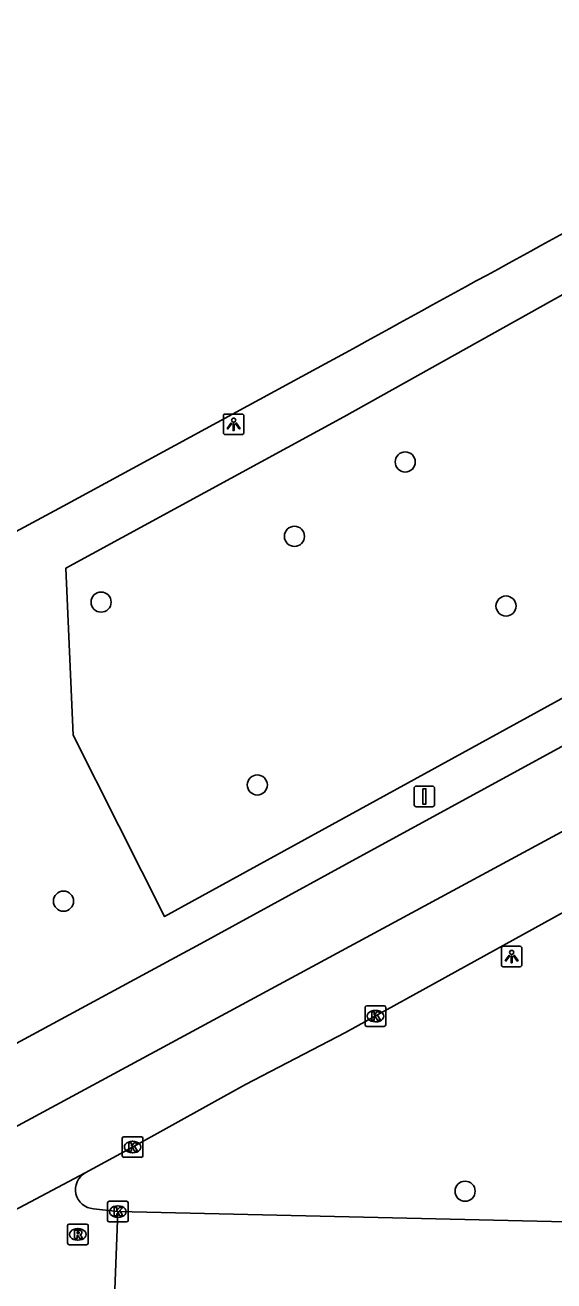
# Model space of a CAD drawing. Extents: x 162880 to 165536, y 384011 to 385179.
# Drawn here: x 162984.4 to 163010.1, y 384259.7 to 384320.7 of the extents above; entities that cross this region are included whole.
import ezdxf

# ---------------------------------------------------------------- set-up
doc = ezdxf.new("R2010")
doc.units = 0
for name, color, linetype in [('IMGEO_Berm_groen', 7, 'Continuous'), ('IMGEO_Boom', 7, 'Continuous'), ('IMGEO_Kolk', 7, 'Continuous'), ('IMGEO_Lichtpunt', 7, 'Continuous'), ('IMGEO_Rijbaan_lokaal_open', 7, 'Continuous'), ('IMGEO_Rijbaan_regionaal_gesloten', 7, 'Continuous'), ('IMGEO_Rioolput', 7, 'Continuous'), ('IMGEO_Verkeersbordpaal', 7, 'Continuous')]:
    doc.layers.add(name, color=color, linetype=linetype)

msp = doc.modelspace()

# ---------------------------------------------------------------- linework, layer by layer
at = {"layer": 'IMGEO_Berm_groen'}
msp.add_lwpolyline([(163148.842, 384366.976), (163055.696, 384312.747), (162991.211, 384277.349), (162986.763, 384286.167), (162986.414, 384294.29), (162999.918, 384301.631), (163052.601, 384331.084), (163140.211, 384381.691), (163148.842, 384366.976)], dxfattribs=at)
at = {"layer": 'IMGEO_Boom'}
for centre in [(163002.905, 384299.443), (162997.52, 384295.829), (162988.125, 384292.634), (163007.802, 384292.443), (162995.716, 384283.748), (162986.299, 384278.101), (163005.812, 384264.007)]:
    msp.add_circle(centre, 0.489, dxfattribs=at)
at = {"layer": 'IMGEO_Kolk'}
for p, q in [((163000.957, 384272.09), (163000.957, 384272.942)), ((163001.032, 384273.016), (163001.884, 384273.016)), ((163001.958, 384272.942), (163001.958, 384272.09)), ((163001.445, 384272.796), (163001.47, 384272.796)), ((163001.884, 384272.016), (163001.032, 384272.016)), ((163001.468, 384272.236), (163001.443, 384272.236)), ((162989.156, 384265.728), (162989.156, 384266.58)), ((162989.231, 384266.654), (162990.083, 384266.654)), ((162989.644, 384266.434), (162989.669, 384266.434)), ((162990.157, 384266.58), (162990.157, 384265.728)), ((162990.083, 384265.654), (162989.231, 384265.654)), ((162989.667, 384265.874), (162989.642, 384265.874)), ((162988.44, 384262.591), (162988.44, 384263.443)), ((162988.515, 384263.517), (162989.367, 384263.517)), ((162988.928, 384263.297), (162988.953, 384263.297)), ((162989.441, 384263.443), (162989.441, 384262.591)), ((162988.951, 384262.737), (162988.926, 384262.737)), ((162989.367, 384262.517), (162988.515, 384262.517))]:
    msp.add_line(p, q, dxfattribs=at)
for points in [[(163000.957, 384272.09), (163000.957, 384272.942)], [(163001.032, 384273.016), (163001.884, 384273.016)], [(163001.958, 384272.942), (163001.958, 384272.09)], [(163001.278, 384272.716), (163001.401, 384272.716), (163001.401, 384272.565), (163001.531, 384272.716), (163001.695, 384272.716), (163001.549, 384272.565), (163001.702, 384272.316), (163001.55, 384272.316), (163001.465, 384272.48), (163001.401, 384272.413), (163001.401, 384272.316), (163001.278, 384272.316), (163001.278, 384272.716)], [(163001.884, 384272.016), (163001.032, 384272.016)], [(162989.156, 384265.728), (162989.156, 384266.58)], [(162989.231, 384266.654), (162990.083, 384266.654)], [(162989.477, 384266.354), (162989.6, 384266.354), (162989.6, 384266.203), (162989.73, 384266.354), (162989.894, 384266.354), (162989.748, 384266.203), (162989.901, 384265.954), (162989.749, 384265.954), (162989.664, 384266.118), (162989.6, 384266.051), (162989.6, 384265.954), (162989.477, 384265.954), (162989.477, 384266.354)], [(162990.157, 384266.58), (162990.157, 384265.728)], [(162990.083, 384265.654), (162989.231, 384265.654)], [(162988.44, 384262.591), (162988.44, 384263.443)], [(162988.515, 384263.517), (162989.367, 384263.517)], [(162988.761, 384263.217), (162988.884, 384263.217), (162988.884, 384263.066), (162989.014, 384263.217), (162989.178, 384263.217), (162989.032, 384263.066), (162989.185, 384262.817), (162989.033, 384262.817), (162988.948, 384262.981), (162988.884, 384262.914), (162988.884, 384262.817), (162988.761, 384262.817), (162988.761, 384263.217)], [(162989.441, 384263.443), (162989.441, 384262.591)], [(162989.367, 384262.517), (162988.515, 384262.517)]]:
    msp.add_lwpolyline(points, dxfattribs=at)
for centre, start, end in [((163001.034, 384272.94), 91.55205, 178.44795), ((163001.034, 384272.94), 91.55205, 178.44795), ((163001.882, 384272.94), 1.55205, 88.44795), ((163001.882, 384272.94), 1.55205, 88.44795), ((163001.034, 384272.092), 181.55205, 268.44795), ((163001.034, 384272.092), 181.55205, 268.44795), ((163001.882, 384272.092), 271.55205, 358.44795), ((163001.882, 384272.092), 271.55205, 358.44795), ((162989.233, 384266.578), 91.55205, 178.44795), ((162989.233, 384266.578), 91.55205, 178.44795), ((162990.081, 384266.578), 1.55205, 88.44795), ((162990.081, 384266.578), 1.55205, 88.44795), ((162989.233, 384265.73), 181.55205, 268.44795), ((162989.233, 384265.73), 181.55205, 268.44795), ((162990.081, 384265.73), 271.55205, 358.44795), ((162990.081, 384265.73), 271.55205, 358.44795), ((162988.517, 384263.441), 91.55205, 178.44795), ((162988.517, 384263.441), 91.55205, 178.44795), ((162989.365, 384263.441), 1.55205, 88.44795), ((162989.365, 384263.441), 1.55205, 88.44795), ((162988.517, 384262.593), 181.55205, 268.44795), ((162988.517, 384262.593), 181.55205, 268.44795), ((162989.365, 384262.593), 271.55205, 358.44795), ((162989.365, 384262.593), 271.55205, 358.44795)]:
    msp.add_arc(centre, 0.0765, start, end, dxfattribs=at)
for centre, major_axis, ratio, start_param, end_param in [((163001.444, 384272.516), (-0.387, 0.002), 0.722429, 4.712389, 7.853982), ((163001.469, 384272.516), (-0.39, 0.002), 0.717154, 1.570796, 4.712389), ((162989.643, 384266.154), (-0.387, 0.002), 0.722429, 4.712389, 7.853982), ((162989.668, 384266.154), (-0.39, 0.002), 0.717154, 1.570796, 4.712389), ((162988.927, 384263.017), (-0.387, 0.002), 0.722429, 4.712389, 7.853982), ((162988.952, 384263.017), (-0.39, 0.002), 0.717154, 1.570796, 4.712389)]:
    msp.add_ellipse(centre, major_axis=major_axis, ratio=ratio, start_param=start_param, end_param=end_param, dxfattribs=at)
at = {"layer": 'IMGEO_Lichtpunt'}
for p, q in [((162994.067, 384301.676), (162994.067, 384300.869)), ((162994.067, 384301.676), (162994.067, 384300.869)), ((162994.969, 384301.771), (162994.161, 384301.771)), ((162994.969, 384301.771), (162994.161, 384301.771)), ((162995.063, 384300.869), (162995.063, 384301.676)), ((162995.063, 384300.869), (162995.063, 384301.676)), ((162994.161, 384300.775), (162994.969, 384300.775)), ((162994.161, 384300.775), (162994.969, 384300.775)), ((163007.575, 384275.814), (163007.575, 384275.007)), ((163007.575, 384275.814), (163007.575, 384275.007)), ((163008.477, 384275.909), (163007.669, 384275.909)), ((163008.477, 384275.909), (163007.669, 384275.909)), ((163008.571, 384275.007), (163008.571, 384275.814)), ((163008.571, 384275.007), (163008.571, 384275.814)), ((163007.669, 384274.913), (163008.477, 384274.913)), ((163007.669, 384274.913), (163008.477, 384274.913))]:
    msp.add_line(p, q, dxfattribs=at)
for points in [[(162994.441, 384301.34), (162994.48, 384301.312), (162994.292, 384301.05), (162994.254, 384301.077), (162994.441, 384301.34)], [(162994.543, 384301.292), (162994.59, 384301.292), (162994.59, 384300.97), (162994.543, 384300.97), (162994.543, 384301.292)], [(162994.653, 384301.312), (162994.691, 384301.339), (162994.878, 384301.077), (162994.839, 384301.049), (162994.653, 384301.312)], [(163007.949, 384275.478), (163007.988, 384275.45), (163007.8, 384275.188), (163007.762, 384275.215), (163007.949, 384275.478)], [(163008.051, 384275.43), (163008.098, 384275.43), (163008.098, 384275.108), (163008.051, 384275.108), (163008.051, 384275.43)], [(163008.161, 384275.45), (163008.199, 384275.477), (163008.386, 384275.215), (163008.347, 384275.187), (163008.161, 384275.45)]]:
    msp.add_lwpolyline(points, dxfattribs=at)
for centre in [(162994.566, 384301.474), (163008.074, 384275.612)]:
    msp.add_circle(centre, 0.0994, dxfattribs=at)
for centre, start, end in [((162994.161, 384301.676), 90, 180), ((162994.161, 384301.676), 90, 180), ((162994.969, 384301.676), 0, 90), ((162994.969, 384301.676), 0, 90), ((162994.161, 384300.869), 180, 270), ((162994.161, 384300.869), 180, 270), ((162994.969, 384300.869), 270, 0), ((162994.969, 384300.869), 270, 360), ((163007.669, 384275.814), 90, 180), ((163007.669, 384275.814), 90, 180), ((163008.477, 384275.814), 0, 90), ((163008.477, 384275.814), 0, 90), ((163007.669, 384275.007), 180, 270), ((163007.669, 384275.007), 180, 270), ((163008.477, 384275.007), 270, 0), ((163008.477, 384275.007), 270, 360)]:
    msp.add_arc(centre, 0.0946, start, end, dxfattribs=at)
at = {"layer": 'IMGEO_Rijbaan_lokaal_open'}
msp.add_lwpolyline([(162988.941, 384263.017), (163012.114, 384262.491), (163015.053, 384262.437)], dxfattribs=at)
at = {"layer": 'IMGEO_Rijbaan_regionaal_gesloten'}
for points in [[(163134.875, 384356.468), (163065.69, 384316.128), (163047.71, 384305.906), (163000, 384279.879), (162992.774, 384275.937), (162992.107, 384275.576), (162958.296, 384257.287)], [(162938.038, 384236.628), (162940.823, 384239.608), (162943.802, 384242.49), (162946.914, 384245.082), (162950.166, 384247.581), (162956.166, 384251.683), (162966.682, 384257.842), (162984.518, 384267.432), (163019.119, 384286.121), (163075.431, 384317.808), (163102.908, 384333.537), (163136.085, 384353.074), (163136.524, 384353.333)], [(163138.189, 384350.166), (163091.98, 384323.19), (163060.001, 384304.827), (163000, 384271.727), (162995.148, 384269.194), (162989.657, 384266.154), (162987.354, 384264.896)], [(162960.017, 384283.186), (162963.14, 384284.835), (162986.285, 384297.293), (162998.628, 384304.003), (162999.999, 384304.753)], [(162944.147, 384237.378), (162945.963, 384239.321), (162953.64, 384245.736), (162957.739, 384248.542), (162961.257, 384250.658), (162966.467, 384253.515), (162979.604, 384260.8), (162987.354, 384264.896)], [(162987.751, 384263.155), (162988.941, 384263.017)], [(162988.941, 384263.017), (162988.781, 384258.793)]]:
    msp.add_lwpolyline(points, dxfattribs=at)
for centre, radius, start, end in [((161310.632, 387394.409), 3521.354, 298.669026, 299.29793), ((162987.815, 384264.085), 0.933, 119.64324, 266.04778)]:
    msp.add_arc(centre, radius, start, end, dxfattribs=at)
at = {"layer": 'IMGEO_Rioolput'}
for p, q in [((162986.496, 384261.483), (162986.496, 384262.335)), ((162986.571, 384262.409), (162987.423, 384262.409)), ((162986.984, 384262.189), (162987.009, 384262.189)), ((162987.497, 384262.335), (162987.497, 384261.483)), ((162987.423, 384261.409), (162986.571, 384261.409)), ((162987.007, 384261.629), (162986.982, 384261.629))]:
    msp.add_line(p, q, dxfattribs=at)
for points in [[(162986.496, 384261.483), (162986.496, 384262.335)], [(162986.571, 384262.409), (162987.423, 384262.409)], [(162987.085, 384262.107), (162986.833, 384262.109), (162986.833, 384261.709)], [(162987.011, 384262.028), (162986.957, 384262.028), (162986.957, 384261.947)], [(162987.497, 384262.335), (162987.497, 384261.483)], [(162987.423, 384261.409), (162986.571, 384261.409)], [(162986.833, 384261.709), (162986.957, 384261.709), (162986.957, 384261.871), (162986.968, 384261.871)], [(162986.957, 384261.947), (162987.009, 384261.947)], [(162987.015, 384261.842), (162987.086, 384261.709), (162987.226, 384261.709), (162987.161, 384261.835)]]:
    msp.add_lwpolyline(points, dxfattribs=at)
for centre, radius, start, end in [((162986.573, 384262.333), 0.0765, 91.55205, 178.44795), ((162986.573, 384262.333), 0.0765, 91.55205, 178.44795), ((162987.017, 384261.932), 0.0964, 77.00612, 93.18647), ((162987.031, 384261.989), 0.0378, 276.66336, 79.67722), ((162987.084, 384261.997), 0.109, 350.36119, 89.41601), ((162987.082, 384261.997), 0.112, 277.58423, 350.98172), ((162987.421, 384262.333), 0.0765, 1.55205, 88.44795), ((162987.421, 384262.333), 0.0765, 1.55205, 88.44795), ((162986.573, 384261.485), 0.0765, 181.55205, 268.44795), ((162986.573, 384261.485), 0.0765, 181.55205, 268.44795), ((162986.967, 384261.818), 0.0533, 26.02933, 88.69889), ((162986.993, 384262.136), 0.19, 274.7715, 282.96867), ((162987.066, 384261.782), 0.108, 29.51342, 73.79051), ((162987.421, 384261.485), 0.0765, 271.55205, 358.44795), ((162987.421, 384261.485), 0.0765, 271.55205, 358.44795)]:
    msp.add_arc(centre, radius, start, end, dxfattribs=at)
for centre, major_axis, ratio, start_param, end_param in [((162986.983, 384261.909), (-0.387, 0.002), 0.722429, 4.712389, 7.853982), ((162987.008, 384261.909), (-0.39, 0.002), 0.717154, 1.570796, 4.712389)]:
    msp.add_ellipse(centre, major_axis=major_axis, ratio=ratio, start_param=start_param, end_param=end_param, dxfattribs=at)
at = {"layer": 'IMGEO_Verkeersbordpaal'}
for p, q in [((163003.337, 384282.792), (163003.337, 384283.592)), ((163003.337, 384283.592), (163003.337, 384282.792)), ((163003.437, 384283.692), (163004.227, 384283.692)), ((163004.227, 384283.692), (163003.437, 384283.692)), ((163004.327, 384283.592), (163004.327, 384282.792)), ((163004.327, 384282.792), (163004.327, 384283.592)), ((163004.227, 384282.692), (163003.437, 384282.692)), ((163003.437, 384282.692), (163004.227, 384282.692))]:
    msp.add_line(p, q, dxfattribs=at)
msp.add_lwpolyline([(163003.757, 384283.567), (163003.907, 384283.567), (163003.907, 384282.817), (163003.757, 384282.817), (163003.757, 384283.567)], dxfattribs=at)
for centre, start, end in [((163003.437, 384283.592), 90, 180), ((163003.437, 384283.592), 90, 180), ((163004.227, 384283.592), 0, 90), ((163004.227, 384283.592), 360, 90), ((163003.437, 384282.792), 180, 270), ((163003.437, 384282.792), 180, 270), ((163004.227, 384282.792), 270, 0), ((163004.227, 384282.792), 270, 0)]:
    msp.add_arc(centre, 0.1, start, end, dxfattribs=at)

doc.saveas('drawing.dxf')
